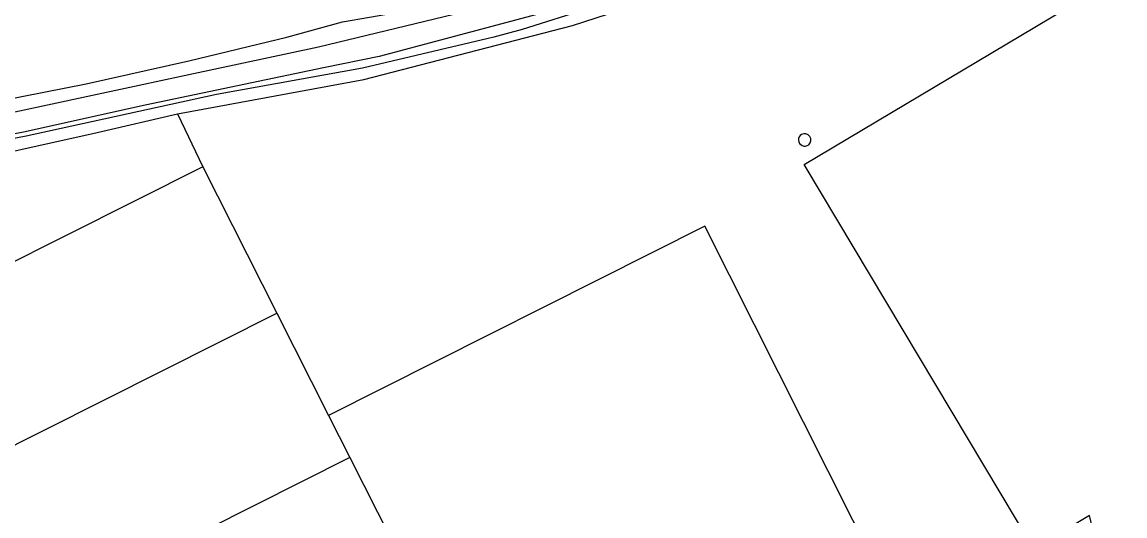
# Model space of a CAD drawing. Extents: x 156651 to 158072, y 387631 to 388990.
# Drawn here: x 157191.6 to 157322.6, y 388415.2 to 388473.9 of the extents above; entities that cross this region are included whole.
import ezdxf

# ---------------------------------------------------------------- set-up
doc = ezdxf.new("R2010")
doc.units = 0
for name, color, linetype in [('IMGEO_Groenvoorziening', 7, 'Continuous'), ('IMGEO_Loofbos', 7, 'Continuous'), ('IMGEO_Opslagtank', 7, 'Continuous'), ('IMGEO_Pand', 7, 'Continuous'), ('IMGEO_Parkeervlak_open', 7, 'Continuous'), ('IMGEO_Waterloop', 7, 'Continuous')]:
    doc.layers.add(name, color=color, linetype=linetype)

msp = doc.modelspace()

# ---------------------------------------------------------------- linework, layer by layer
at = {"layer": 'IMGEO_Groenvoorziening'}
for points in [[(157210.05, 388463.01), (157232.21, 388467.08), (157257.01, 388473.49), (157297.33, 388486.58), (157337.64, 388497.99), (157366.59, 388505.55), (157367.62, 388505.38), (157373.37, 388506.57)], [(157259.04, 388475.53), (157251.01, 388473.01), (157247.63, 388472.12), (157232.05, 388468.42), (157214.7, 388465.3), (157192.1, 388460.34), (157177.39, 388457.52), (157167.18, 388455.45), (157158.68, 388454.49), (157153.9, 388453.76), (157150.53, 388453.74), (157144.73, 388453.45), (157135.72, 388452.37), (157131.52, 388451.07), (157126.4, 388449.19), (157121.15, 388446.88), (157118.86, 388445.5), (157117.42, 388444.68), (157109.68, 388440.71), (157105.01, 388438.44), (157099.84, 388435.72), (157085.05, 388428.2)]]:
    msp.add_lwpolyline(points, dxfattribs=at)
at = {"layer": 'IMGEO_Loofbos'}
msp.add_lwpolyline([(157136.77, 388456.39), (157139.03, 388456.62), (157145.46, 388457.52), (157158.14, 388458.85), (157168.81, 388460.57), (157199.2, 388466.55), (157211.43, 388469.28), (157223.06, 388472.1), (157229.67, 388473.91), (157236.1, 388475.03)], dxfattribs=at)
at = {"layer": 'IMGEO_Opslagtank'}
for centre, radius, start, end in [((157284.6, 388459.92), 0.756, 122.496, 307.5564), ((157284.55, 388459.88), 0.762, 312.6452, 117.4072)]:
    msp.add_arc(centre, radius, start, end, dxfattribs=at)
at = {"layer": 'IMGEO_Pand'}
for points in [[(157284.5, 388456.96), (157334.32, 388486.67), (157355.91, 388450.52), (157361.58, 388441.01), (157359.3, 388439.65), (157363.91, 388431.97), (157366.58, 388432.62), (157369.27, 388421.63), (157349.82, 388416.83), (157349.7, 388417.35), (157350.07, 388417.44), (157349.22, 388420.87), (157337.25, 388413.76), (157326.17, 388407.17), (157324.15, 388410.53), (157319.81, 388409.46), (157318.43, 388415.27), (157312.35, 388411.64), (157311.79, 388411.3), (157284.5, 388456.96)], [(157213.06, 388456.7), (157172.52, 388436.33), (157177.6, 388426.63), (157176.8, 388426.23), (157180.65, 388418.58)], [(157213.06, 388456.7), (157221.85, 388439.33)], [(157248.62, 388386.42), (157257.24, 388390.77), (157257.56, 388390.13), (157281.55, 388402.2), (157281.15, 388402.99), (157283.01, 388403.9), (157283.39, 388403.14), (157284.4, 388403.63), (157284.09, 388404.28), (157292.82, 388408.69), (157293.21, 388408.89), (157272.71, 388449.65), (157228.02, 388427.14)], [(157180.65, 388418.58), (157221.85, 388439.33)], [(157221.85, 388439.33), (157228.02, 388427.14)], [(157228.02, 388427.14), (157230.54, 388422.16)], [(157230.54, 388422.16), (157207.82, 388410.72)], [(157230.54, 388422.16), (157248.62, 388386.42)]]:
    msp.add_lwpolyline(points, dxfattribs=at)
at = {"layer": 'IMGEO_Parkeervlak_open'}
for points in [[(157157.51, 388444.24), (157181.98, 388456.64), (157200.52, 388460.78), (157210.05, 388463.01)], [(157210.05, 388463.01), (157213.06, 388456.7)]]:
    msp.add_lwpolyline(points, dxfattribs=at)
at = {"layer": 'IMGEO_Waterloop'}
for points in [[(157133.49, 388454.81), (157137.35, 388455.22), (157153.57, 388456.86), (157162.89, 388457.93), (157183.71, 388461.71), (157211.43, 388467.66), (157226.83, 388470.95), (157245.19, 388475.38), (157258.29, 388478.91), (157268.93, 388482.36), (157286.01, 388488.52), (157291.43, 388490.7), (157301.62, 388494.35), (157316.85, 388498.87), (157327.53, 388501.54), (157364.41, 388510.86)], [(157255.73, 388475.57), (157234.03, 388469.8), (157227.42, 388468.47), (157206.21, 388464.02), (157191.75, 388460.81), (157177.09, 388457.97), (157166.17, 388455.97), (157148.59, 388454.12), (157135.71, 388453.17), (157132.29, 388452.56), (157126.35, 388450.57), (157122.08, 388448.64), (157095.06, 388434.67), (157062.94, 388418.86), (157022.7, 388398.41), (156983.81, 388379.68), (156952.39, 388365.84), (156912.72, 388349.17), (156867.85, 388330.81), (156853.8, 388325.37), (156843.63, 388321.46), (156840.61, 388320.22), (156839.96, 388319.7)]]:
    msp.add_lwpolyline(points, dxfattribs=at)

doc.saveas('drawing.dxf')
